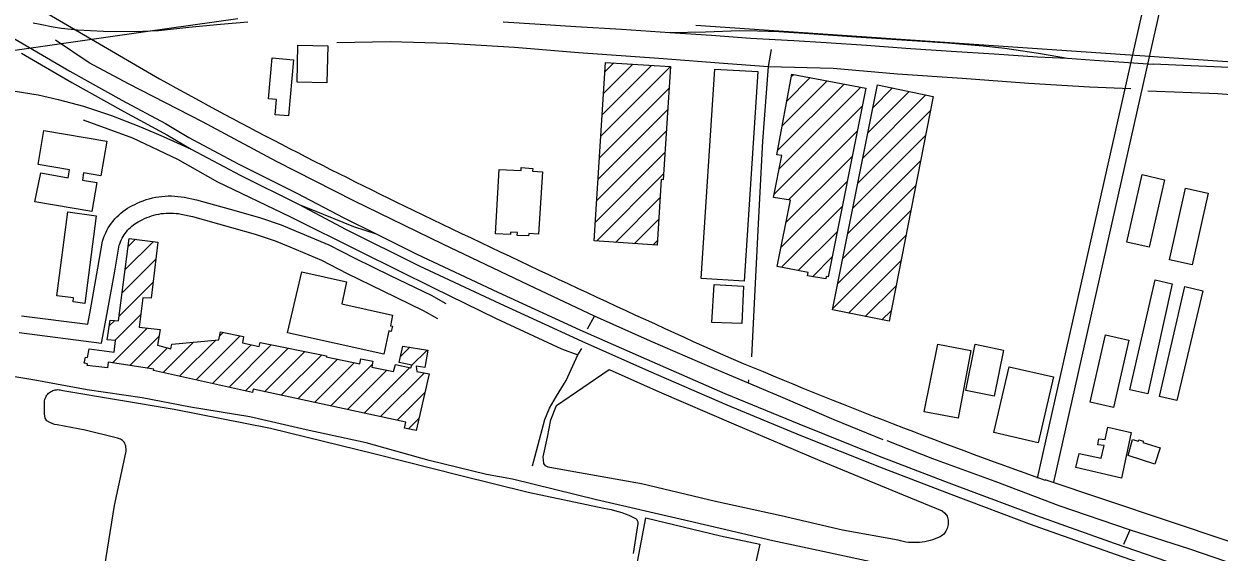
# Model space of a CAD drawing. Extents: x 3598634 to 3636690, y 517270 to 542944.
# Drawn here: x 3619650 to 3621750, y 539096 to 540025 of the extents above; entities that cross this region are included whole.
import ezdxf

# ---------------------------------------------------------------- set-up
doc = ezdxf.new("R2010")
doc.units = 0
for name, color, linetype in [('V-BLDG-OTLN', 7, 'Continuous'), ('V-RAIL-TRAK', 7, 'Continuous'), ('V-ROAD-CNTR', 7, 'Continuous'), ('V-SITE-OTLN', 7, 'Continuous'), ('V-SITE-VEGE', 7, 'Continuous'), ('V-TOPO-SHOR', 7, 'Continuous')]:
    doc.layers.add(name, color=color, linetype=linetype)

msp = doc.modelspace()

# ---------------------------------------------------------------- linework, layer by layer
at = {"layer": 'V-BLDG-OTLN'}
for p, q in [((3620663.8, 539827.1), (3620786.1, 539949.4)), ((3620666.2, 539864.8), (3620753, 539951.7)), ((3620668.5, 539902.5), (3620719.8, 539953.8)), ((3620670.9, 539940.3), (3620686.5, 539955.9)), ((3620990.8, 539889), (3621031.9, 539930.2)), ((3620999, 539932.6), (3621002.2, 539935.8)), ((3620661.4, 539789.4), (3620783.7, 539911.6)), ((3620974.3, 539801.9), (3621091.3, 539918.8)), ((3620976.9, 539769.1), (3621121, 539913.2)), ((3620982.6, 539845.5), (3621061.6, 539924.5)), ((3621133.1, 539833), (3621205.9, 539905.8)), ((3621141.9, 539877.2), (3621176.6, 539911.9)), ((3621124.2, 539788.8), (3621235.2, 539899.8)), ((3620659.1, 539751.7), (3620781.3, 539873.9)), ((3620968.2, 539725), (3621123.1, 539880)), ((3621115.4, 539744.6), (3621243.2, 539872.4)), ((3620656.7, 539713.9), (3620778.9, 539836.1)), ((3620993.7, 539715.2), (3621114.3, 539835.8)), ((3621106.6, 539700.4), (3621234.5, 539828.4)), ((3620654.3, 539676.2), (3620776.5, 539798.4)), ((3620989.2, 539675.3), (3621105.6, 539791.7)), ((3621097.7, 539656.2), (3621225.9, 539784.4)), ((3620656.2, 539642.8), (3620774.2, 539760.7)), ((3620980.4, 539631.2), (3621096.8, 539747.5)), ((3621088.9, 539612), (3621217.2, 539740.4)), ((3620689.3, 539640.5), (3620767.9, 539719.1)), ((3620981.2, 539596.7), (3621088, 539703.4)), ((3621080.1, 539567.9), (3621208.6, 539696.3)), ((3620722.4, 539638.2), (3620765.6, 539681.4)), ((3621010.8, 539590.9), (3621079.2, 539659.2)), ((3621071.2, 539523.7), (3621199.9, 539652.3)), ((3619827.5, 539592.1), (3619877.5, 539642.1)), ((3619832.7, 539632.6), (3619846.2, 539646.1)), ((3620755.5, 539636), (3620763.2, 539643.6)), ((3619822.4, 539551.5), (3619881.5, 539610.7)), ((3621035.5, 539580.2), (3621070.4, 539615.1)), ((3621099.2, 539516.2), (3621191.2, 539608.3)), ((3619817.2, 539511), (3619876.8, 539570.6)), ((3621128.5, 539510.3), (3621182.6, 539564.3)), ((3619809.7, 539468.2), (3619855.3, 539513.8)), ((3621157.9, 539504.3), (3621173.9, 539520.3)), ((3619799.8, 539493.6), (3619809.4, 539503.2)), ((3619805.6, 539428.8), (3619866.7, 539489.9)), ((3619836.2, 539424), (3619887.2, 539474.9)), ((3619894.6, 539411.7), (3619948.1, 539465.2)), ((3619923.6, 539405.3), (3619986.9, 539468.6)), ((3619952.5, 539398.8), (3620029.8, 539476.1)), ((3619993.7, 539475.4), (3620000.3, 539482)), ((3619866.8, 539419.3), (3619902.4, 539454.8)), ((3619981.4, 539392.4), (3620049.4, 539460.4)), ((3620010.4, 539386), (3620084.7, 539460.4)), ((3620039.3, 539379.6), (3620114.2, 539454.5)), ((3620073, 539377.9), (3620143.7, 539448.7)), ((3620102.1, 539371.6), (3620173.2, 539442.8)), ((3620311.8, 539439.9), (3620327.9, 539456)), ((3620331.1, 539423.9), (3620358.5, 539451.2)), ((3620131.2, 539365.4), (3620200.9, 539435.1)), ((3620160.3, 539359.1), (3620230.2, 539429)), ((3620189.4, 539352.9), (3620262, 539425.5)), ((3620218.5, 539346.6), (3620287.6, 539415.7)), ((3620247.6, 539340.4), (3620327.9, 539420.7)), ((3620276.7, 539334.1), (3620353.8, 539411.2)), ((3620305.8, 539327.8), (3620354.6, 539376.6)), ((3620325.8, 539312.5), (3620344, 539330.8))]:
    msp.add_line(p, q, dxfattribs=at)
for points in [[(3620184.1, 539985.8), (3620182.5, 539920.8), (3620129.9, 539922), (3620131.5, 539987.1)], [(3620123.6, 539961.4), (3620114.8, 539862.9), (3620091.5, 539865), (3620093.9, 539891.7), (3620079.5, 539893), (3620085.9, 539964.7)], [(3620652.3, 539643), (3620671.9, 539956.8), (3620786.1, 539949.6), (3620773.5, 539750.6), (3620769.9, 539750.8), (3620762.7, 539635.5)], [(3620939.8, 539940.7), (3620915.7, 539572.1), (3620840, 539577), (3620864.1, 539945.1)], [(3620973.9, 539598.1), (3620997, 539714.7), (3620967, 539719.1), (3620981.6, 539793), (3620973, 539794.6), (3620999.7, 539936.3), (3621129.4, 539911.6), (3621063.4, 539580.1), (3621059.8, 539580.7), (3621059, 539576.3), (3621027.1, 539581.5), (3621028.1, 539587.6)], [(3621070.9, 539522), (3621149.9, 539917.4), (3621248.1, 539897.1), (3621170.3, 539501.7)], [(3619669.3, 539712), (3619679.4, 539762.5), (3619727.7, 539754.1), (3619730.1, 539767.9), (3619674.7, 539777.5), (3619685.1, 539837.4), (3619795.5, 539818.2), (3619785, 539757.6), (3619754.9, 539762.8), (3619752.7, 539750.1), (3619778.3, 539745.7), (3619769.5, 539694.6)], [(3620485.3, 539768.6), (3620523.5, 539766.6), (3620523.9, 539772), (3620544, 539770.4), (3620543.6, 539765.9), (3620561.3, 539764.7), (3620554.2, 539655.2), (3620537.2, 539655.9), (3620536.9, 539651.8), (3620516.9, 539652.8), (3620517.2, 539657.6), (3620505.1, 539658.6), (3620504.8, 539654.2), (3620478.6, 539655.7)], [(3621615.3, 539759.7), (3621654.4, 539750.7), (3621627.3, 539632.1), (3621588.1, 539641.1)], [(3621691.2, 539735.7), (3621731.2, 539727.2), (3621703.2, 539600.8), (3621663.2, 539609.7)], [(3619727.2, 539694.1), (3619777.1, 539687.1), (3619756.9, 539533), (3619736.3, 539535.7), (3619737.2, 539542.8), (3619707.9, 539546.7)], [(3619761.3, 539424.1), (3619761.9, 539427), (3619756, 539428.2), (3619758.4, 539438.9), (3619761.9, 539438.1), (3619764.5, 539453.3), (3619808.4, 539447.4), (3619811.1, 539468), (3619796.1, 539469.3), (3619801.3, 539503.8), (3619816.1, 539502.6), (3619834.6, 539647.5), (3619885.1, 539641.1), (3619873.5, 539542.2), (3619858.7, 539543), (3619852.7, 539491.2), (3619889.2, 539487.6), (3619884.8, 539459.7), (3619908.2, 539453.2), (3619909.8, 539461.8), (3619992.2, 539469), (3619995.5, 539483), (3620036.1, 539474.9), (3620034.1, 539463.8), (3620063.3, 539457.3), (3620064.9, 539464.3), (3620181.5, 539441.2), (3620180.8, 539439.2), (3620240.2, 539427), (3620242.2, 539436), (3620263.2, 539431.5), (3620261.1, 539421.3), (3620299.7, 539413.2), (3620303, 539425.9), (3620330.1, 539420.2), (3620331.4, 539424.8), (3620309.5, 539429.6), (3620315.6, 539457.9), (3620359.6, 539451.1), (3620354.7, 539420.7), (3620339.5, 539423.1), (3620340.4, 539413.7), (3620362.1, 539409.6), (3620339.2, 539309.7), (3620318.6, 539314), (3620320.9, 539324.6), (3620052.8, 539382.2), (3620051.6, 539376.8), (3619877.9, 539415.4), (3619878.5, 539417.5), (3619797.9, 539429.9), (3619796.6, 539419.7)], [(3620113.1, 539481.2), (3620138.2, 539588.8), (3620217.1, 539571.4), (3620208.9, 539532.4), (3620297.7, 539512.6), (3620294.2, 539493.9), (3620297.6, 539493.2), (3620295.5, 539483.9), (3620291.2, 539484.8), (3620282.2, 539443.9)], [(3621593.6, 539381.3), (3621637.8, 539574.4), (3621667.6, 539567.8), (3621624.9, 539374.4)], [(3620914.5, 539563.5), (3620911.8, 539497.8), (3620859, 539499.9), (3620862.8, 539566.6)], [(3621645.4, 539369.6), (3621690.2, 539562.8), (3621722, 539555.2), (3621676.2, 539362.3)], [(3621523.9, 539359.8), (3621550.7, 539478.1), (3621591.8, 539468.3), (3621564.6, 539350.1)], [(3621231.8, 539342.7), (3621256.2, 539461.3), (3621314.2, 539450.3), (3621291.8, 539331.3)], [(3621305.2, 539380.2), (3621321.9, 539461.3), (3621371.4, 539451.2), (3621354.8, 539370.1)], [(3621381.4, 539421.8), (3621459.2, 539403.9), (3621432.4, 539288.1), (3621354.6, 539306.1)], [(3621498.6, 539244.9), (3621504.3, 539269.1), (3621542.9, 539261), (3621548.1, 539283.2), (3621537.1, 539284.4), (3621539.1, 539295), (3621550.2, 539293.8), (3621555, 539315.6), (3621595.7, 539306.3), (3621578.6, 539226.2)], [(3621590.4, 539265.6), (3621598.4, 539293.8), (3621608.6, 539290.9), (3621609.5, 539293.4), (3621617.4, 539291.2), (3621616.6, 539288.6), (3621646.8, 539279), (3621637.7, 539250.6)]]:
    msp.add_lwpolyline(points, close=True, dxfattribs=at)
at = {"layer": 'V-RAIL-TRAK'}
for points in [[(3619423.8, 540123.4), (3619462.3, 540099.3), (3619547.4, 540048.7), (3619641.8, 539993.4), (3619730.4, 539941.5), (3619822.1, 539890.5), (3619898.5, 539849.2), (3619939.9, 539824.8), (3620026.3, 539778.6), (3620129.7, 539727.2), (3620212.4, 539683.6), (3620269, 539655.4), (3620340.7, 539619.7), (3620482.5, 539553.2), (3620626.7, 539487), (3620743.8, 539434.9), (3620881.7, 539375), (3621011.8, 539321.2), (3621150, 539266), (3621275.4, 539217.8), (3621421, 539163), (3621565.9, 539111.7), (3621695.2, 539067.1), (3621930.8, 538984.4)], [(3615279.2, 539096.7), (3615392.9, 539146.1), (3615653.7, 539235.3), (3616063.8, 539347.5), (3616508.8, 539434.7), (3617204.3, 539557.5), (3617898.3, 539678.9), (3618793.6, 539834.6), (3619448.6, 539952), (3619863.6, 540011.5), (3620026, 540034)], [(3619666.1, 540026.5), (3619678.6, 540024), (3619701.2, 540019.6), (3619716.2, 540017.1), (3619743.9, 540014.3), (3619789.9, 540011.8), (3619845.1, 540011.2), (3619886.7, 540013.2), (3619940, 540018.8), (3619995.5, 540024), (3620043.6, 540028.2)], [(3620492.3, 540028.2), (3620556.9, 540024), (3620620.1, 540020.1), (3620700.1, 540015.2), (3620784.8, 540009.6), (3620858.2, 540004.7), (3620926.8, 539999.7), (3621002.8, 539995.2), (3621059.7, 539991.7), (3621130.6, 539987.1), (3621200, 539981.8), (3621279.6, 539976.9), (3621354.8, 539972), (3621431.5, 539966.7), (3621483.7, 539964.6), (3621531.5, 539961.1), (3621616.8, 539954.7), (3621634.5, 539953.7)], [(3620784.8, 540009.6), (3620847.6, 540010.5), (3620907.8, 540013.2), (3620938.9, 540012.5), (3620976.5, 540011.2), (3621038.5, 540007.3), (3621112.7, 540002), (3621193, 539996.8), (3621273.7, 539991.5), (3621335.8, 539986.2), (3621373.7, 539981.9), (3621401.1, 539977.6), (3621432.9, 539973.3), (3621483.7, 539964.6)], [(3619645.5, 539973.2), (3619734, 539921.4), (3619825.7, 539870.3), (3619902.1, 539829), (3619943.6, 539804.6), (3620029.9, 539758.4), (3620133.4, 539707), (3620216, 539663.4), (3620344.4, 539599.5), (3620486.2, 539533), (3620630.3, 539466.8), (3620747.5, 539414.7), (3620885.3, 539354.8), (3621015.4, 539301), (3621153.7, 539245.8), (3621279, 539197.6), (3621424.7, 539142.8), (3621569.6, 539091.5), (3621698.8, 539046.9), (3621876.6, 538987.5), (3622029, 538938.9), (3622201.2, 538888.5), (3622277.2, 538866.1), (3622360.5, 538841.5)], [(3634363.5, 539140), (3625030.6, 539744.6), (3623425.4, 539853.9), (3622168.8, 539930.4), (3621634.5, 539953.7)], [(3619634.3, 539906.5), (3619675.2, 539899.6), (3619710, 539891.7), (3619754.5, 539879.8), (3619803.8, 539863.8), (3619854.6, 539843.5), (3619894.8, 539826.8), (3619943.6, 539804.6)], [(3620133.4, 539707), (3620175.7, 539690.3), (3620228.9, 539668.5), (3620269, 539655.4)]]:
    msp.add_lwpolyline(points, dxfattribs=at)
at = {"layer": 'V-ROAD-CNTR'}
for points in [[(3621431, 539225.7), (3621599.1, 539973.2), (3621747.9, 540631.6)], [(3621460.2, 539219.1), (3621628.3, 539966.6), (3621777.1, 540625)], [(3619874.1, 539935.9), (3619691.2, 540042.4), (3619546.1, 540128), (3619295.2, 540278.5)], [(3620830.6, 540022.4), (3621610.9, 539969.3), (3622491.3, 539908.7)], [(3619645.8, 539511.6), (3619762.2, 539496.6), (3619766.9, 539521.7), (3619779.9, 539595.1), (3619788.2, 539642.7), (3619790, 539648.1), (3619791.7, 539652.7), (3619793.7, 539657.1), (3619795.8, 539661.5), (3619798.2, 539665.8), (3619800.8, 539670), (3619803.6, 539674), (3619806.6, 539677.9), (3619809.7, 539681.6), (3619813.1, 539685.2), (3619816.6, 539688.6), (3619820.2, 539691.9), (3619824, 539694.9), (3619828, 539697.8), (3619832.1, 539700.5), (3619836.3, 539703), (3619840.6, 539705.3), (3619844.6, 539707.2), (3619849.2, 539709.4), (3619854.4, 539711.7), (3619859.6, 539713.8), (3619864.9, 539715.6), (3619870.3, 539717.2), (3619875.8, 539718.6), (3619881.3, 539719.8), (3619886.8, 539720.7), (3619892.4, 539721.4), (3619898, 539721.9), (3619903.7, 539722.1), (3619909.3, 539722.1), (3619914.9, 539721.9), (3619920.5, 539721.4), (3619926.1, 539720.7), (3619931.7, 539719.7), (3619953.5, 539715.1), (3620022.9, 539695.8), (3620065.4, 539683.8), (3620102.1, 539671.2), (3620128.6, 539660.4), (3620185.8, 539636.3), (3620231.6, 539612.7), (3620293.8, 539582.5), (3620365.6, 539547.4), (3620391.6, 539532.8)], [(3619641.6, 539481.9), (3619786.5, 539463.3), (3619796.4, 539516.3), (3619809.4, 539589.9), (3619817.4, 539635.5), (3619818.2, 539638.1), (3619819.5, 539641.3), (3619820.9, 539644.5), (3619822.4, 539647.6), (3619824.1, 539650.6), (3619825.9, 539653.5), (3619827.9, 539656.3), (3619830, 539659.1), (3619832.2, 539661.7), (3619834.5, 539664.3), (3619837, 539666.7), (3619839.6, 539669), (3619842.3, 539671.1), (3619845.1, 539673.2), (3619848, 539675.1), (3619850.9, 539676.8), (3619854, 539678.4), (3619857.6, 539680.1), (3619861.9, 539682.2), (3619865.9, 539684), (3619870, 539685.6), (3619874.1, 539687), (3619878.3, 539688.3), (3619882.6, 539689.4), (3619886.9, 539690.3), (3619891.2, 539691), (3619895.5, 539691.5), (3619899.9, 539691.9), (3619904.3, 539692.1), (3619908.6, 539692.1), (3619913, 539691.9), (3619917.4, 539691.5), (3619921.7, 539691), (3619926, 539690.3), (3619946.3, 539685.9), (3620014.8, 539666.9), (3620056.5, 539655.1), (3620091.6, 539643.1), (3620117.1, 539632.7), (3620173.1, 539609.1), (3620218.1, 539585.9), (3620280.6, 539555.5), (3620351.7, 539520.8), (3620376.9, 539506.6)], [(3624003.8, 538585.5), (3623697, 538632.3), (3623342.7, 538698.2), (3623075.6, 538756.4), (3622640.8, 538857.3), (3622291, 538951.5), (3622015.3, 539035.7), (3621870.4, 539080.6), (3621766.2, 539115.4), (3621444.6, 539222.8)]]:
    msp.add_lwpolyline(points, dxfattribs=at)
for centre, radius, start, end in [((3624110.5, 547532.9), 8698.3, 240.85449, 244.26859), ((3629932.7, 559539.9), 22042.5, 244.18542, 245.74849), ((3624747.4, 548557.3), 9901.7, 247.00245, 250.51489)]:
    msp.add_arc(centre, radius, start, end, dxfattribs=at)
at = {"layer": 'V-SITE-OTLN'}
msp.add_lwpolyline([(3620619.5, 538575.2), (3620663.8, 538757.5), (3620708, 538970.3), (3620743, 539156.4), (3620874, 539124.7), (3620943.5, 539109.7), (3620910.4, 538963.9), (3620865.6, 538776.2), (3620818.8, 538565.4), (3620810.1, 538531.9), (3620684, 538561.1)], close=True, dxfattribs=at)
at = {"layer": 'V-SITE-VEGE'}
msp.add_lwpolyline([(3620586, 539353.9), (3620678.4, 539417.2), (3620766.1, 539377.5), (3620897.2, 539321.2), (3621048.5, 539257.1), (3621185, 539200.8), (3621263.7, 539168.8), (3621267.6, 539165.1), (3621271.2, 539161.2), (3621272.2, 539159), (3621273.1, 539156.7), (3621273.7, 539154.3), (3621274.2, 539151.9), (3621274.4, 539149.4), (3621274.4, 539147), (3621274.3, 539144.5), (3621273.9, 539142.1), (3621273.3, 539139.7), (3621272.5, 539137.4), (3621271.5, 539135.2), (3621270.4, 539133), (3621269, 539130.9), (3621267.5, 539129), (3621265.8, 539127.2), (3621264, 539125.6), (3621262.1, 539124.1), (3621260, 539122.8), (3621255.7, 539120.8), (3621251.3, 539119.1), (3621246.8, 539117.5), (3621242.3, 539116.2), (3621237.7, 539115.1), (3621233, 539114.1), (3621228.3, 539113.4), (3621223.6, 539112.9), (3621218.9, 539112.7), (3621214.2, 539112.6), (3621209.5, 539112.7), (3621204.7, 539113.1), (3621200, 539113.7), (3621195.4, 539114.5), (3621190.7, 539115.5), (3621186.2, 539116.7), (3621088.6, 539134.6), (3620980.8, 539159.5), (3620865.5, 539184.8), (3620735, 539216), (3620600.1, 539240.2), (3620571, 539245.1), (3620566.6, 539247.5), (3620563.6, 539251.5), (3620562.6, 539263.3), (3620569.9, 539298.2), (3620576.2, 539328.3)], close=True, dxfattribs=at)
for points in [[(3619693.3, 539375.3), (3619695, 539376.7), (3619696.8, 539378), (3619698.8, 539379), (3619700.8, 539380), (3619702.9, 539380.7), (3619705, 539381.2), (3619707.2, 539381.5), (3619709.4, 539381.6), (3619711.6, 539381.4), (3619713.8, 539381.1), (3619716, 539380.6), (3619718.1, 539379.8), (3619913.8, 539347.2), (3620083.1, 539313.6), (3620267.4, 539269), (3620417.6, 539230.5), (3620536.1, 539201.6), (3620669, 539173.2), (3620675.4, 539172.1), (3620681.8, 539170.7), (3620688.1, 539169.2), (3620694.4, 539167.4), (3620700.6, 539165.4), (3620706.8, 539163.1), (3620712.8, 539160.7), (3620718.8, 539158), (3620724.6, 539155.1), (3620725.8, 539154.2), (3620726.9, 539153.1), (3620727.8, 539151.8), (3620728.4, 539150.5), (3620728.8, 539149), (3620729, 539147.5), (3620729, 539146), (3620720.5, 539093.7)], [(3619782.3, 539009.8), (3619809.2, 539177.7), (3619829.1, 539270.3), (3619829.4, 539272.8), (3619829.6, 539275.3), (3619829.5, 539277.8), (3619829.2, 539280.3), (3619828.8, 539282.8), (3619828.1, 539285.2), (3619827.1, 539287.6), (3619826, 539289.2), (3619824.7, 539290.7), (3619823.2, 539292.1), (3619821.6, 539293.3), (3619819.9, 539294.4), (3619818.1, 539295.2), (3619816.2, 539295.9), (3619814.3, 539296.4), (3619812.3, 539296.6), (3619757.6, 539310.4), (3619708.1, 539319.9), (3619703.4, 539320.3), (3619695.7, 539323.7), (3619690.4, 539327), (3619687.5, 539331.3), (3619686, 539339), (3619685.9, 539349.9), (3619685.8, 539353.1), (3619685.8, 539356.4), (3619686.2, 539361.8), (3619686.7, 539364), (3619687.3, 539366.1), (3619688.2, 539368.1), (3619689.2, 539370.1), (3619690.4, 539371.9), (3619691.8, 539373.7), (3619693.3, 539375.3)]]:
    msp.add_lwpolyline(points, dxfattribs=at)
at = {"layer": 'V-TOPO-SHOR'}
for p, q in [((3620958.7, 539949.5), (3620963.8, 539979.4)), ((3620640.4, 539488.5), (3620652.8, 539510.7)), ((3620923.5, 539393), (3620924.1, 539398.6)), ((3621583, 539110.1), (3621593.9, 539135))]:
    msp.add_line(p, q, dxfattribs=at)
for points in [[(3621160.2, 539293.2), (3621073.8, 539328.6), (3620984.5, 539367.2), (3620859.2, 539420.1), (3620751.2, 539466.9), (3620652.8, 539510.7), (3620537.5, 539565.1), (3620386.3, 539637.6), (3620229.8, 539713.5), (3620093.9, 539782.7), (3619963.8, 539852.3), (3619833.7, 539919.1), (3619764.5, 539956.4), (3619705.5, 539995.8)], [(3620199.7, 539991.8), (3620294.3, 539993.6), (3620395, 539990.8), (3620512.1, 539983.4), (3620624.7, 539974.4), (3620766, 539964.5), (3620886.8, 539955), (3620958.7, 539949.5), (3621072.3, 539946.7), (3621184.9, 539936.7), (3621298.9, 539929.3), (3621416.1, 539920.4), (3621522.5, 539914), (3621595, 539911.1)], [(3620929.2, 539439.2), (3620934.1, 539533.8), (3620940.9, 539673.1), (3620948.3, 539818.5), (3620958.7, 539949.5)], [(3621625.3, 539907), (3621748.1, 539902.2), (3621865.3, 539893.2), (3621971.1, 539884.8), (3622118.6, 539875.4), (3622231.2, 539868.5), (3622340.4, 539862.2)], [(3619754.2, 539855.8), (3619840.6, 539824.1), (3619919.8, 539786.9), (3619990.4, 539746.8), (3620117.1, 539685.8), (3620242, 539623.7), (3620369.7, 539560.3), (3620479.6, 539506.4), (3620594.4, 539453.4), (3620623.6, 539443)], [(3620543.6, 539247.5), (3620565.4, 539329.2), (3620573.5, 539349.3), (3620585.9, 539370), (3620603.1, 539397.8), (3620623.6, 539443), (3620630.4, 539453.9)], [(3622112.6, 538858.2), (3622007.2, 538882.7), (3621900.2, 538905.9), (3621811.4, 538926.8), (3621698.7, 538950), (3621557.1, 538985.6), (3621446.8, 539011.2), (3621333.1, 539038.3), (3621197.8, 539065.8), (3621053.8, 539097.1), (3620966, 539116), (3620818.3, 539150.2), (3620656.1, 539188.1), (3620508.3, 539224.2), (3620462.7, 539232.7), (3620362, 539256.9), (3620251.1, 539287.8), (3620146, 539311), (3620046.7, 539333.8), (3619942.6, 539350.8), (3619857.7, 539366.9), (3619761.3, 539381.5), (3619669.2, 539398.1), (3619562.2, 539416)], [(3622253.9, 538928.1), (3622121.5, 538965.4), (3621978.5, 539009.1), (3621846, 539051), (3621698.7, 539101), (3621593.1, 539135.2), (3621469.3, 539177.1), (3621357, 539220), (3621247.5, 539260), (3621166.9, 539291.7)]]:
    msp.add_lwpolyline(points, dxfattribs=at)

doc.saveas('drawing.dxf')
